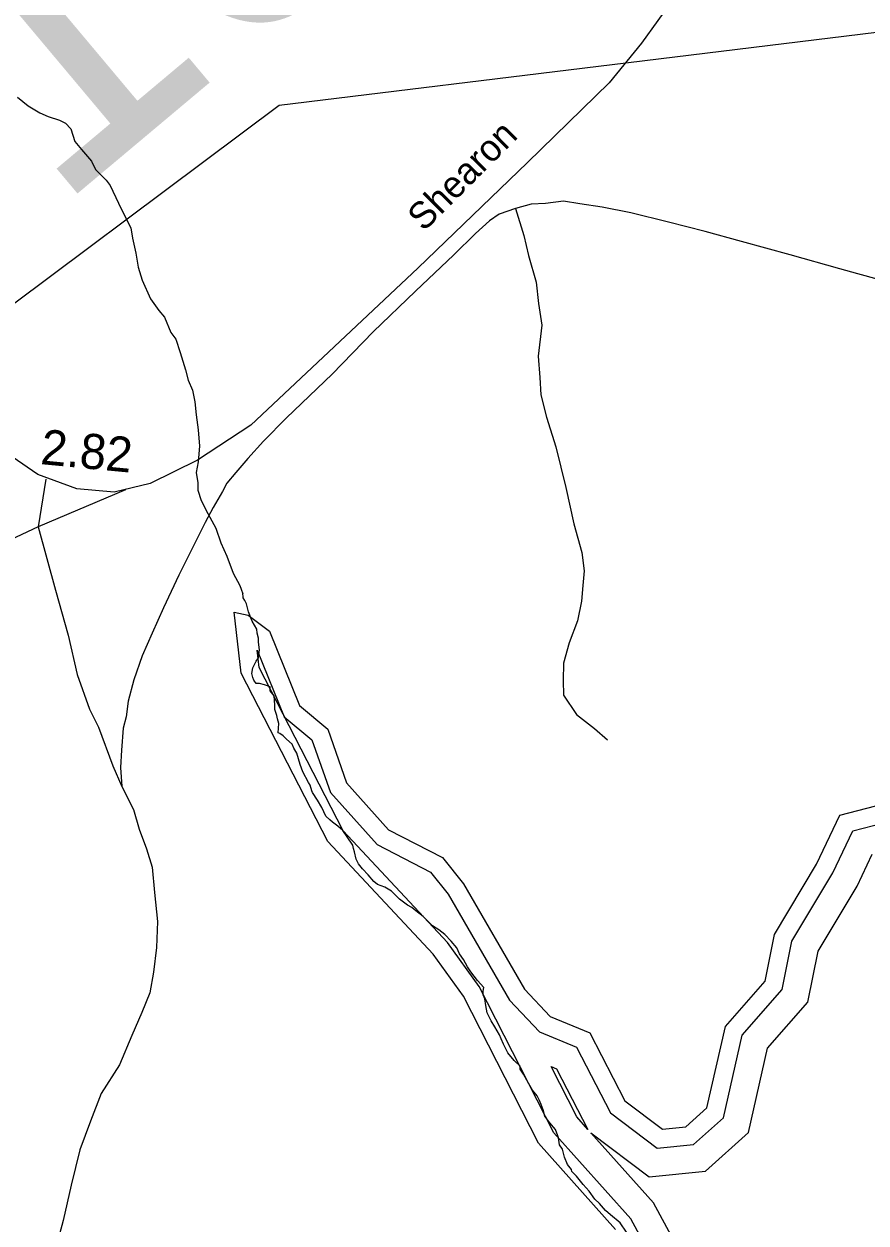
# Model space of a CAD drawing. Extents: x 2001466 to 2224147, y 644118 to 847247.
# Drawn here: x 2017291 to 2020291, y 685533 to 689805 of the extents above; entities that cross this region are included whole.
import ezdxf

# ---------------------------------------------------------------- set-up
doc = ezdxf.new("R2010")
doc.units = 0
for name, color, linetype in [('Exist Hydrographic Buffer Line', 7, 'Continuous'), ('Exist Hydrographic Lake Shore', 7, 'Continuous'), ('Exist Hydrographic Misc Water Feature', 7, 'Continuous'), ('Exist Road Non-System Type 51', 7, 'Continuous'), ('Exist Road Secondary Mileage Hundredths English Label', 7, 'Continuous'), ('Exist Road Secondary Structure Standard Bridge Number Label', 7, 'Continuous'), ('Exist Road Secondary Type 51 Attributed', 7, 'Continuous'), ('Exist Road Secondary Type 51 Label', 7, 'Continuous'), ('Exist Utilities Electrical Transmission Line', 7, 'Continuous')]:
    doc.layers.add(name, color=color, linetype=linetype)

msp = doc.modelspace()

# ---------------------------------------------------------------- linework, layer by layer
at = {"layer": 'Exist Hydrographic Buffer Line'}
for points in [[(2019523.1, 685418.2), (2019453.1, 685548), (2019178.7, 685854.8), (2018913.3, 686375.5), (2018800, 686532.8), (2018428.4, 686930.6), (2018129, 687512), (2018121.8, 687574.1), (2018218.5, 687337), (2018317.2, 687254.1), (2018382.6, 687067), (2018549.3, 686881.2), (2018739.8, 686783), (2018802.8, 686704.4), (2019021.3, 686326.9), (2019128, 686214.1), (2019259.9, 686159.3), (2019380.6, 685925.3), (2019547.1, 685799.6), (2019677.1, 685812.5), (2019783.4, 685908.2), (2019850.4, 686202.8), (2019993.1, 686364.7), (2020027.3, 686537.6), (2020173, 686780.1), (2020244.3, 686930.7), (2020464.8, 686987.3)], [(2019311, 685854.5), (2019518.5, 685697.9), (2019719, 685717.7), (2019872.5, 685856), (2019940.8, 686156.5), (2020084.5, 686319.5), (2020120.6, 686501.6), (2020259.9, 686733.6), (2020313.5, 686846.9)], [(2019169, 686090.5), (2019188.9, 686082.2), (2019300.1, 685866.7)], [(2019300.1, 685866.7), (2019260.6, 685910.9), (2019169, 686090.5)], [(2018547.9, 683602.7), (2018729.2, 683924), (2018848.1, 684163.8), (2018848.1, 684371.6), (2018820.1, 684404), (2018899.9, 684411.3), (2018872.9, 684637.4), (2018939.2, 684637.8), (2019350.9, 684842.7), (2019320.2, 685000.9), (2019443.1, 684960.8), (2019633.2, 685094), (2019620.7, 685444.7), (2019534.2, 685604.9), (2019311, 685854.5)]]:
    msp.add_lwpolyline(points, dxfattribs=at)
at = {"layer": 'Exist Hydrographic Lake Shore'}
msp.add_lwpolyline([(2019399.1, 685510), (2019124.1, 685817.4), (2018857.1, 686341.3), (2018749.2, 686491.1), (2018374.2, 686892.4), (2018065.2, 687492.6), (2018040.2, 687709.7), (2018090.2, 687698.8), (2018165.3, 687641.5), (2018273.1, 687376.8), (2018373.2, 687292.8), (2018440.2, 687101.1), (2018590.1, 686934), (2018782.3, 686834.9), (2018857.1, 686741.6), (2019074.2, 686366.4), (2019166.1, 686269.3), (2019307.2, 686210.7), (2019432.1, 685968.6), (2019566.2, 685867.4), (2019649.2, 685875.6), (2019724.1, 685943), (2019790.1, 686233.7), (2019932.2, 686394.8), (2019965.2, 686561.5), (2020115.1, 686811.1), (2020198.1, 686986.6), (2020423.1, 687044.3)], dxfattribs=at)
at = {"layer": 'Exist Hydrographic Misc Water Feature'}
msp.add_line((2018064.4, 687790.9), (2018070.5, 687774.9), dxfattribs=at)
for points in [[(2017267.3, 689544.1), (2017305.5, 689514.2), (2017347.5, 689488.2), (2017377.4, 689476.2), (2017417.4, 689462.3), (2017439.4, 689452.3), (2017457.4, 689432.2), (2017471.6, 689386.3), (2017495.6, 689358.3), (2017531.4, 689316.4), (2017545.6, 689286.3), (2017559.5, 689272.4), (2017583.5, 689248.4), (2017597.5, 689230.3), (2017627.6, 689166.4), (2017651.6, 689118.4), (2017671.7, 689078.5), (2017677.6, 689042.4), (2017689.7, 688988.5), (2017697.7, 688938.5), (2017711.7, 688892.5), (2017741.8, 688826.5), (2017771.8, 688784.6), (2017791.9, 688760.6), (2017813.8, 688706.6), (2017831.8, 688682.6), (2017847.8, 688634.6), (2017865.9, 688572.6), (2017875.9, 688536.6), (2017891.9, 688500.7), (2017899.9, 688458.7), (2017904, 688412.7), (2017912, 688358.7), (2017915.9, 688300.7), (2017912, 688244.7), (2017904, 688206.7), (2017910.2, 688170.7), (2017910.2, 688144.7), (2017922.1, 688106.8), (2017946.3, 688060.7), (2017974.1, 688008.8), (2017992.2, 687956.8), (2018014.1, 687908.8), (2018036.3, 687848.9), (2018060.3, 687804.9), (2018064.4, 687790.9)], [(2018408.9, 686947.2), (2018390.8, 686961.2), (2018380.8, 686969.2), (2018366.6, 686983.2), (2018352.7, 687013.1), (2018336.7, 687039.1), (2018318.6, 687067.1), (2018316.8, 687073.1), (2018310.6, 687093.1), (2018304.7, 687103.1), (2018284.8, 687141.1), (2018274.8, 687167.1), (2018262.7, 687207.1), (2018252.6, 687225.1), (2018246.7, 687239.1), (2018226.6, 687257.1), (2018214.7, 687269.1), (2018202.6, 687277), (2018196.6, 687279), (2018198.7, 687313.1), (2018194.6, 687329), (2018192.5, 687341), (2018184.5, 687363), (2018184.5, 687379), (2018182.7, 687411), (2018168.5, 687429), (2018168.5, 687443), (2018148.4, 687451), (2018130.4, 687455), (2018118.5, 687454.9), (2018110.5, 687466.9), (2018106.4, 687476.9), (2018102.5, 687490.9), (2018106.4, 687510.9), (2018118.5, 687534.9), (2018126.5, 687546.9), (2018130.4, 687575), (2018126.5, 687602.9), (2018126.5, 687616.9), (2018122.4, 687634.9), (2018120.3, 687648.9), (2018104.4, 687676.9), (2018090.4, 687710.9), (2018084.3, 687738.9), (2018078.3, 687750.9), (2018072.4, 687760.9), (2018072.4, 687764.9), (2018070.5, 687774.9)], [(2019437.6, 685500.1), (2019415.5, 685534.1), (2019381.4, 685562), (2019363.6, 685578), (2019341.4, 685601.9), (2019325.4, 685617.9), (2019305.3, 685646), (2019283.4, 685670), (2019259.4, 685699.9), (2019243.4, 685715.9), (2019241.4, 685723.9), (2019227.4, 685741.9), (2019217.4, 685767.9), (2019209.4, 685795.9), (2019199.3, 685811.9), (2019195.2, 685835.9), (2019193.4, 685843.8), (2019185.2, 685865.9), (2019165.3, 685889.8), (2019147.2, 685913.8), (2019141.3, 685935.8), (2019133.3, 685955.8), (2019127.4, 685969.8), (2019119.7, 685985.7), (2019103.4, 686005.8), (2019089.2, 686031.8), (2019071.2, 686063.8), (2019059.1, 686081.7), (2019059.1, 686091.8), (2019037.1, 686111.8), (2019015.2, 686139.7), (2018999.2, 686169.7), (2018991.2, 686189.7), (2018985.3, 686203.7), (2018969.3, 686231.7), (2018955.1, 686253.7), (2018941, 686281.6), (2018937.1, 686307.6), (2018933, 686331.6), (2018927, 686345.6), (2018927, 686359.6), (2018929.1, 686371.7), (2018907.1, 686397.6), (2018883.1, 686427.6), (2018871, 686445.6), (2018857.1, 686471.6), (2018843, 686491.5), (2018833.1, 686513.5), (2018813, 686537.5), (2018790.9, 686561.5), (2018768.9, 686577.5), (2018747, 686591.4), (2018726.9, 686611.5), (2018712.9, 686625.5), (2018686.9, 686645.5), (2018673, 686657.4), (2018657, 686665.4), (2018628.9, 686687.4), (2018601, 686715.4), (2018577, 686729.3), (2018551, 686739.3), (2018537, 686749.3), (2018516.9, 686773.3), (2018496.8, 686795.2), (2018482.9, 686813.2), (2018474.9, 686829.2), (2018468.7, 686855.3), (2018464.8, 686867.3), (2018462.8, 686879.3), (2018442.9, 686909.3), (2018426.9, 686931.2), (2018408.9, 686947.2)]]:
    msp.add_lwpolyline(points, dxfattribs=at)
at = {"layer": 'Exist Road Non-System Type 51'}
for p in [(2017368.8, 688183), (2017652.6, 688145.4)]:
    msp.add_line(p, (2017342, 688013), dxfattribs=at)
for points in [[(2019041.8, 689147.5), (2018983.8, 689127.5), (2018949.9, 689103.4), (2018900, 689059.2), (2018822.2, 688983), (2018686.5, 688852.7), (2018535, 688708.4), (2018389.3, 688558), (2018225.9, 688401.7), (2018144, 688319.3), (2018088.1, 688257.3), (2018046.3, 688207.1), (2018014.3, 688169.2), (2017998.5, 688139.1), (2017964.6, 688083), (2017936.9, 688028.9), (2017843.2, 687840.8), (2017787.6, 687724.5), (2017747.8, 687634.5), (2017712, 687554.5), (2017682.2, 687468.5), (2017662.5, 687392.3), (2017654.5, 687336.4), (2017644.7, 687296.4), (2017638.9, 687218.3), (2017635, 687156.4), (2017639.3, 687088.3)], [(2020335.9, 688895), (2020261.9, 688914.7), (2020197.9, 688932.6), (2020021.7, 688982.2), (2019847.6, 689029.7), (2019717.7, 689065.4), (2019587.6, 689099), (2019453.7, 689132.5), (2019351.5, 689152.4), (2019271.5, 689164.1), (2019213.5, 689174), (2019149.6, 689165.9), (2019097.7, 689163.8), (2019041.8, 689147.5)], [(2019041.8, 689147.5), (2019072, 689051.7), (2019088.2, 688979.8), (2019116.2, 688885.8), (2019124.5, 688809.8), (2019136.7, 688732), (2019122.9, 688621.8), (2019129.1, 688545.9), (2019133.2, 688483.8), (2019153.4, 688404), (2019185.7, 688298.1), (2019222.1, 688154.2), (2019250.3, 688024.2), (2019278.6, 687922.4), (2019286.6, 687856.4), (2019282.8, 687804.3), (2019277, 687748.4), (2019263.2, 687678.3), (2019233.4, 687600.3), (2019213.5, 687528.3), (2019211.7, 687466.3), (2019213.8, 687414.3), (2019260, 687344.3), (2019324, 687294.6), (2019370.2, 687254.7)], [(2017342, 688013), (2017181.5, 687938.6), (2016808.6, 687729.9), (2016511.6, 687565.5), (2016353.6, 687464.4), (2016296.9, 687411)], [(2017342, 688013), (2017403.5, 687787.6), (2017447.9, 687627.9), (2017480.2, 687487.8), (2017524.5, 687364.1), (2017556.8, 687300), (2017607, 687162.2), (2017639.3, 687088.3)], [(2017639.3, 687088.3), (2017681.4, 687006.5), (2017701.6, 686936.4), (2017727.7, 686866.7), (2017747.8, 686800.7), (2017756, 686710.7), (2017766.2, 686606.7), (2017762.6, 686514.8), (2017752.8, 686426.8), (2017738.8, 686352.6), (2017711, 686282.6), (2017675.3, 686200.5), (2017631.6, 686096.4), (2017565.7, 685994.3), (2017528.1, 685896.3), (2017490.2, 685794.2), (2017458.7, 685668.1), (2017430.9, 685542), (2017399.3, 685426.1), (2017377.4, 685313.9), (2017357.8, 685195.9), (2017346, 685097.9), (2017328.3, 685013.9), (2017302.5, 684913.8)]]:
    msp.add_lwpolyline(points, dxfattribs=at)
at = {"layer": 'Exist Road Secondary Type 51 Attributed'}
msp.add_lwpolyline([(2019607.7, 689899.8), (2019491.6, 689737.1), (2019376, 689595.6), (2019084.6, 689311.4), (2018694, 688935.4), (2018099.7, 688375.5), (2017909.7, 688250.8), (2017740.8, 688168.5), (2017612, 688136.8), (2017479, 688149.4), (2017339.7, 688200.1), (2017248.4, 688263.5)], dxfattribs=at)
at = {"layer": 'Exist Utilities Electrical Transmission Line'}
msp.add_line((2019386.7, 689661.3), (2020912.7, 689847.9), dxfattribs=at)
msp.add_lwpolyline([(2016978.8, 688603.4), (2018200.6, 689516.2), (2019386.7, 689661.3)], dxfattribs=at)

# ---------------------------------------------------------------- texts
at = {"layer": 'Exist Road Secondary Mileage Hundredths English Label'}
msp.add_text('2.82', height=125, rotation=354.5559, dxfattribs=at).set_placement((2017346.9, 688237.4))
at = {"layer": 'Exist Road Secondary Structure Standard Bridge Number Label'}
msp.add_text('103', height=1066.27, rotation=40, dxfattribs=at).set_placement((2017398.4, 689131.5))
at = {"layer": 'Exist Road Secondary Type 51 Label'}
msp.add_text('Shearon', height=95, rotation=45.0118, dxfattribs=at).set_placement((2018715.5, 689063))

doc.saveas('drawing.dxf')
